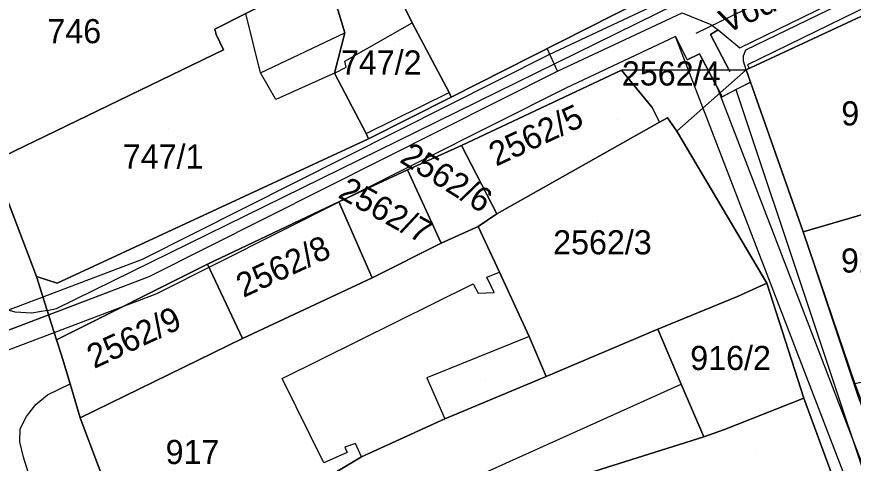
# Model space of a CAD drawing. Extents: x -263423 to -261326, y -1240067 to -1237864.
# Drawn here: x -262758.8 to -262689.3, y -1239168.4 to -1239131.3 of the extents above; entities that cross this region are included whole.
import ezdxf

# ---------------------------------------------------------------- set-up
doc = ezdxf.new("R2010")
doc.units = 0
for name, color, linetype in [('body_kn', 7, 'Continuous'), ('kladpar_druhypozemkov', 7, 'Continuous'), ('kladpar_hranice', 7, 'Continuous'), ('kladpar_parcelnecisla', 7, 'Continuous'), ('kladpar_plochy', 7, 'Continuous'), ('popisy', 7, 'Continuous'), ('tarchy_linie', 7, 'Continuous'), ('zappar_hrandruhpozemk', 7, 'Continuous')]:
    doc.layers.add(name, color=color, linetype=linetype)

msp = doc.modelspace()

# ---------------------------------------------------------------- linework, layer by layer
at = {"layer": 'body_kn'}
for p, q in [((-262725.94, -1239131.82), (-262725.94, -1239131.82)), ((-262725.94, -1239131.82), (-262725.94, -1239131.82)), ((-262742.32, -1239132.35), (-262742.32, -1239132.35)), ((-262701.18, -1239131.97), (-262701.18, -1239131.97)), ((-262700.57, -1239132.4), (-262700.57, -1239132.4)), ((-262700.57, -1239132.4), (-262700.57, -1239132.4)), ((-262742.2, -1239132.8), (-262742.2, -1239132.8)), ((-262731.54, -1239132.65), (-262731.54, -1239132.65)), ((-262704.09, -1239132.96), (-262704.09, -1239132.96)), ((-262704.09, -1239132.96), (-262704.09, -1239132.96)), ((-262702.38, -1239132.7), (-262702.38, -1239132.7)), ((-262701.19, -1239132.81), (-262701.19, -1239132.81)), ((-262698.77, -1239133.91), (-262698.77, -1239133.91)), ((-262741.6, -1239134.08), (-262741.6, -1239134.08)), ((-262741.6, -1239134.08), (-262741.6, -1239134.08)), ((-262714.76, -1239133.97), (-262714.76, -1239133.97)), ((-262714.59, -1239134.46), (-262714.59, -1239134.46)), ((-262702.11, -1239134.4), (-262702.11, -1239134.4)), ((-262698.46, -1239134.57), (-262698.46, -1239134.57)), ((-262698.26, -1239134.07), (-262698.26, -1239134.07)), ((-262731.53, -1239135), (-262731.53, -1239135)), ((-262703.14, -1239134.91), (-262703.14, -1239134.91)), ((-262698.47, -1239135.02), (-262698.47, -1239135.02)), ((-262698.12, -1239135.32), (-262698.12, -1239135.32)), ((-262738.53, -1239135.99), (-262738.53, -1239135.99)), ((-262738.53, -1239135.99), (-262738.53, -1239135.99)), ((-262732.38, -1239136), (-262732.38, -1239136)), ((-262732.38, -1239136), (-262732.38, -1239136)), ((-262731.41, -1239135.51), (-262731.41, -1239135.51)), ((-262713.89, -1239135.85), (-262713.89, -1239135.85)), ((-262713.89, -1239135.85), (-262713.89, -1239135.85)), ((-262708.57, -1239135.75), (-262708.57, -1239135.75)), ((-262708.57, -1239135.75), (-262708.57, -1239135.75)), ((-262699.58, -1239135.88), (-262699.58, -1239135.88)), ((-262699.58, -1239135.88), (-262699.58, -1239135.88)), ((-262698.23, -1239135.72), (-262698.23, -1239135.72)), ((-262698.23, -1239135.72), (-262698.23, -1239135.72)), ((-262697.98, -1239135.6), (-262697.98, -1239135.6)), ((-262697.87, -1239136.74), (-262697.87, -1239136.74)), ((-262713.19, -1239137.24), (-262713.19, -1239137.24)), ((-262700.68, -1239137.12), (-262700.68, -1239137.12)), ((-262700.68, -1239137.12), (-262700.68, -1239137.12)), ((-262699.08, -1239137.37), (-262699.08, -1239137.37)), ((-262699.08, -1239137.37), (-262699.08, -1239137.37)), ((-262722.89, -1239137.6), (-262722.89, -1239137.6)), ((-262722.71, -1239137.99), (-262722.71, -1239137.99)), ((-262700.23, -1239137.97), (-262700.23, -1239137.97)), ((-262737.25, -1239138.18), (-262737.25, -1239138.18)), ((-262706.04, -1239138.86), (-262706.04, -1239138.86)), ((-262705.43, -1239140.08), (-262705.43, -1239140.08)), ((-262705.43, -1239140.08), (-262705.43, -1239140.08)), ((-262704.77, -1239139.71), (-262704.77, -1239139.71)), ((-262703.99, -1239140.81), (-262703.99, -1239140.81)), ((-262729.76, -1239141.01), (-262729.76, -1239141.01)), ((-262729.76, -1239141.01), (-262729.76, -1239141.01)), ((-262729.58, -1239141.46), (-262729.58, -1239141.46)), ((-262721.85, -1239142.01), (-262721.85, -1239142.01)), ((-262721.85, -1239142.01), (-262721.85, -1239142.01)), ((-262728.77, -1239142.43), (-262728.77, -1239142.43)), ((-262726.33, -1239144.01), (-262726.33, -1239144.01)), ((-262726.33, -1239144.01), (-262726.33, -1239144.01)), ((-262731.37, -1239146.37), (-262731.37, -1239146.37)), ((-262732.04, -1239146.68), (-262732.04, -1239146.68)), ((-262732.04, -1239146.68), (-262732.04, -1239146.68)), ((-262732.03, -1239146.7), (-262732.03, -1239146.7)), ((-262718.93, -1239147.66), (-262718.93, -1239147.66)), ((-262720.47, -1239148.71), (-262720.47, -1239148.71)), ((-262693.54, -1239149.09), (-262693.54, -1239149.09)), ((-262693.51, -1239149.17), (-262693.51, -1239149.17)), ((-262723.55, -1239150.11), (-262723.55, -1239150.11)), ((-262748.32, -1239151.42), (-262748.32, -1239151.42)), ((-262742.94, -1239151.84), (-262742.94, -1239151.84)), ((-262742.94, -1239151.84), (-262742.94, -1239151.84)), ((-262718.71, -1239152.5), (-262718.71, -1239152.5)), ((-262757.11, -1239152.87), (-262757.11, -1239152.87)), ((-262747.77, -1239152.87), (-262747.77, -1239152.87)), ((-262729.26, -1239152.97), (-262729.26, -1239152.97)), ((-262729.26, -1239152.97), (-262729.26, -1239152.97)), ((-262719.74, -1239152.92), (-262719.74, -1239152.92)), ((-262755.41, -1239153.42), (-262755.41, -1239153.42)), ((-262720.89, -1239153.47), (-262720.89, -1239153.47)), ((-262696.53, -1239153.43), (-262696.53, -1239153.43)), ((-262747.22, -1239154.32), (-262747.22, -1239154.32)), ((-262720.47, -1239154.24), (-262720.47, -1239154.24)), ((-262719.13, -1239154.2), (-262719.13, -1239154.2)), ((-262698.96, -1239154.52), (-262698.96, -1239154.52)), ((-262698.96, -1239154.52), (-262698.96, -1239154.52)), ((-262757.5, -1239155.91), (-262757.5, -1239155.91)), ((-262756.22, -1239155.69), (-262756.22, -1239155.69)), ((-262756.22, -1239155.69), (-262756.22, -1239155.69)), ((-262755.46, -1239155.51), (-262755.46, -1239155.51)), ((-262705.56, -1239157.23), (-262705.56, -1239157.23)), ((-262755.45, -1239158.12), (-262755.45, -1239158.12)), ((-262740.03, -1239158.01), (-262740.03, -1239158.01)), ((-262716.23, -1239157.83), (-262716.23, -1239157.83)), ((-262716.23, -1239157.83), (-262716.23, -1239157.83)), ((-262755.04, -1239159.4), (-262755.04, -1239159.4)), ((-262736.74, -1239161.32), (-262736.74, -1239161.32)), ((-262724.74, -1239161.26), (-262724.74, -1239161.26)), ((-262714.84, -1239161.16), (-262714.84, -1239161.16)), ((-262754.33, -1239161.76), (-262754.33, -1239161.76)), ((-262703.63, -1239161.79), (-262703.63, -1239161.79)), ((-262756.19, -1239162.68), (-262756.19, -1239162.68)), ((-262693.44, -1239162.96), (-262693.44, -1239162.96)), ((-262757.16, -1239163.48), (-262757.16, -1239163.48)), ((-262757.94, -1239164.48), (-262757.94, -1239164.48)), ((-262753.5, -1239164.58), (-262753.5, -1239164.58)), ((-262723.23, -1239164.66), (-262723.23, -1239164.66)), ((-262723.23, -1239164.66), (-262723.23, -1239164.66)), ((-262758.47, -1239165.49), (-262758.47, -1239165.49)), ((-262700.03, -1239165.55), (-262700.03, -1239165.55)), ((-262758.49, -1239166.57), (-262758.49, -1239166.57)), ((-262701.75, -1239166.15), (-262701.75, -1239166.15)), ((-262731.53, -1239167.03), (-262731.53, -1239167.03)), ((-262730.64, -1239166.73), (-262730.64, -1239166.73)), ((-262758.2, -1239167.84), (-262758.2, -1239167.84)), ((-262731.35, -1239167.47), (-262731.35, -1239167.47)), ((-262730.16, -1239167.82), (-262730.16, -1239167.82)), ((-262730.16, -1239167.82), (-262730.16, -1239167.82)), ((-262733.28, -1239168.32), (-262733.28, -1239168.32))]:
    msp.add_line(p, q, dxfattribs=at)
at = {"layer": 'kladpar_druhypozemkov'}
for p, q in [((-262727.43, -1239133.69), (-262727.43, -1239133.69)), ((-262708.88, -1239139.86), (-262708.88, -1239139.86)), ((-262703.96, -1239139.95), (-262703.96, -1239139.95)), ((-262746.16, -1239140.62), (-262746.16, -1239140.62)), ((-262722.78, -1239144.18), (-262722.78, -1239144.18)), ((-262727.37, -1239147.03), (-262727.37, -1239147.03)), ((-262710.57, -1239148.33), (-262710.57, -1239148.33)), ((-262736.07, -1239151.03), (-262736.07, -1239151.03)), ((-262748.17, -1239156.23), (-262748.17, -1239156.23)), ((-262699.36, -1239158.22), (-262699.36, -1239158.22)), ((-262719.84, -1239161.45), (-262719.84, -1239161.45)), ((-262744.66, -1239166.02), (-262744.66, -1239166.02)), ((-262697.36, -1239167.22), (-262697.36, -1239167.22))]:
    msp.add_line(p, q, dxfattribs=at)
at = {"layer": 'kladpar_hranice'}
for points in [[(-262779.18, -1239091.51), (-262776.96, -1239097.28), (-262774.53, -1239103.7), (-262769.66, -1239117), (-262767.76, -1239123.22), (-262765.16, -1239132.17), (-262760.77, -1239143.32), (-262757.11, -1239152.87), (-262756.22, -1239155.69), (-262755.45, -1239158.12), (-262755.04, -1239159.4), (-262754.33, -1239161.76), (-262753.5, -1239164.58), (-262748.94, -1239176.69)], [(-262629.36, -1239102.72), (-262633.66, -1239104.91), (-262633.84, -1239104.59), (-262645.58, -1239110.43), (-262661.68, -1239118.15), (-262677.97, -1239126), (-262682.78, -1239128.5), (-262698.23, -1239135.72), (-262708.57, -1239135.75), (-262721.85, -1239142.01), (-262726.33, -1239144.01), (-262732.04, -1239146.68), (-262742.94, -1239151.84), (-262755.45, -1239158.12), (-262756.22, -1239155.69), (-262757.11, -1239152.87), (-262755.41, -1239153.42), (-262729.58, -1239141.46), (-262722.71, -1239137.99), (-262709.21, -1239131.16), (-262706.12, -1239129.59), (-262689.48, -1239121.49)], [(-262748.18, -1239124.47), (-262747.53, -1239123.98), (-262745.59, -1239122.3), (-262744.11, -1239121.44), (-262737.3, -1239117.72), (-262730.5, -1239114.18), (-262727.93, -1239112.84), (-262724.02, -1239110.89), (-262720.42, -1239108.81), (-262718.05, -1239113.43), (-262721.64, -1239115.26), (-262731.07, -1239120.08), (-262729.84, -1239121.88), (-262731.13, -1239122.81), (-262729.35, -1239125.45), (-262733.02, -1239127.72), (-262739.76, -1239131.07), (-262742.32, -1239132.35), (-262742.2, -1239132.8), (-262741.6, -1239134.08), (-262760.77, -1239143.32), (-262765.16, -1239132.17), (-262748.18, -1239124.47)], [(-262728.37, -1239126.87), (-262715.6, -1239120.6), (-262714.7, -1239120.17), (-262711.63, -1239118.72), (-262706.12, -1239129.59), (-262709.21, -1239131.16), (-262722.71, -1239137.99), (-262722.89, -1239137.6), (-262725.94, -1239131.82), (-262728.37, -1239126.87)], [(-262725.94, -1239131.82), (-262722.89, -1239137.6), (-262722.71, -1239137.99), (-262729.58, -1239141.46), (-262729.76, -1239141.01), (-262732.38, -1239136), (-262731.54, -1239132.65), (-262733.02, -1239127.72), (-262729.35, -1239125.45), (-262728.37, -1239126.87), (-262725.94, -1239131.82)], [(-262682.78, -1239128.5), (-262677.97, -1239126), (-262673.79, -1239135.11), (-262671.91, -1239139.28), (-262670.46, -1239142.68), (-262673.4, -1239143.32), (-262675.69, -1239143.97), (-262693.51, -1239149.17), (-262698.23, -1239135.72), (-262682.78, -1239128.5)], [(-262741.6, -1239134.08), (-262742.2, -1239132.8), (-262742.32, -1239132.35), (-262739.76, -1239131.07), (-262733.02, -1239127.72), (-262731.54, -1239132.65), (-262732.38, -1239136), (-262729.76, -1239141.01), (-262729.58, -1239141.46), (-262755.41, -1239153.42), (-262757.11, -1239152.87), (-262760.77, -1239143.32), (-262741.6, -1239134.08)], [(-262708.57, -1239135.75), (-262706.04, -1239138.86), (-262705.43, -1239140.08), (-262718.93, -1239147.66), (-262721.85, -1239142.01), (-262708.57, -1239135.75)], [(-262698.23, -1239135.72), (-262703.99, -1239140.81), (-262704.77, -1239139.71), (-262705.43, -1239140.08), (-262706.04, -1239138.86), (-262708.57, -1239135.75), (-262698.23, -1239135.72)], [(-262671.37, -1239227.18), (-262674.35, -1239218.47), (-262677.14, -1239209.96), (-262681.96, -1239195.3), (-262686.85, -1239181.15), (-262689.9, -1239172.57), (-262693.44, -1239162.96), (-262696.53, -1239153.43), (-262703.99, -1239140.81), (-262698.23, -1239135.72), (-262693.51, -1239149.17), (-262689.22, -1239161.78), (-262685.26, -1239172.29), (-262682.6, -1239181.05), (-262681.3, -1239185.21), (-262677.78, -1239195.77)], [(-262705.43, -1239140.08), (-262704.77, -1239139.71), (-262703.99, -1239140.81), (-262696.53, -1239153.43), (-262698.96, -1239154.52), (-262705.56, -1239157.23), (-262714.84, -1239161.16), (-262716.23, -1239157.83), (-262718.71, -1239152.5), (-262720.47, -1239148.71), (-262718.93, -1239147.66), (-262705.43, -1239140.08)], [(-262721.85, -1239142.01), (-262718.93, -1239147.66), (-262720.47, -1239148.71), (-262723.55, -1239150.11), (-262726.33, -1239144.01), (-262721.85, -1239142.01)], [(-262675.69, -1239143.97), (-262673.4, -1239143.32), (-262668.29, -1239156.26), (-262670.58, -1239156.85), (-262673.33, -1239157.49), (-262677.86, -1239158.66), (-262683.98, -1239160.18), (-262683.93, -1239160.63), (-262689.22, -1239161.78), (-262693.51, -1239149.17), (-262675.69, -1239143.97)], [(-262726.33, -1239144.01), (-262723.55, -1239150.11), (-262729.26, -1239152.97), (-262732.04, -1239146.68), (-262726.33, -1239144.01)], [(-262732.04, -1239146.68), (-262729.26, -1239152.97), (-262740.03, -1239158.01), (-262742.94, -1239151.84), (-262732.04, -1239146.68)], [(-262729.26, -1239152.97), (-262723.55, -1239150.11), (-262720.47, -1239148.71), (-262718.71, -1239152.5), (-262716.23, -1239157.83), (-262714.84, -1239161.16), (-262723.23, -1239164.66), (-262730.16, -1239167.82), (-262734.78, -1239170.58), (-262748.94, -1239176.69), (-262753.5, -1239164.58), (-262740.03, -1239158.01), (-262729.26, -1239152.97)], [(-262742.94, -1239151.84), (-262740.03, -1239158.01), (-262753.5, -1239164.58), (-262754.33, -1239161.76), (-262755.04, -1239159.4), (-262755.45, -1239158.12), (-262742.94, -1239151.84)], [(-262698.96, -1239154.52), (-262696.53, -1239153.43), (-262693.44, -1239162.96), (-262700.03, -1239165.55), (-262701.75, -1239166.15), (-262703.63, -1239161.79), (-262705.56, -1239157.23), (-262698.96, -1239154.52)], [(-262723.23, -1239164.66), (-262714.84, -1239161.16), (-262705.56, -1239157.23), (-262703.63, -1239161.79), (-262701.75, -1239166.15), (-262712.81, -1239169.66), (-262725.88, -1239175.47), (-262725.83, -1239175.79), (-262746.43, -1239183.54), (-262747.2, -1239181.3), (-262748.94, -1239176.69), (-262734.78, -1239170.58), (-262730.16, -1239167.82), (-262723.23, -1239164.66)], [(-262725.83, -1239175.79), (-262725.88, -1239175.47), (-262712.81, -1239169.66), (-262701.75, -1239166.15), (-262700.03, -1239165.55), (-262693.44, -1239162.96), (-262689.9, -1239172.57), (-262699.48, -1239175.41), (-262726.46, -1239184.48), (-262744.04, -1239190.58), (-262744.7, -1239188.47), (-262746.43, -1239183.54), (-262725.83, -1239175.79)]]:
    msp.add_lwpolyline(points, dxfattribs=at)
at = {"layer": 'kladpar_plochy'}
for points in [[(-262779.18, -1239091.51), (-262776.96, -1239097.28), (-262774.53, -1239103.7), (-262769.66, -1239117), (-262767.76, -1239123.22), (-262765.16, -1239132.17), (-262760.77, -1239143.32), (-262757.11, -1239152.87), (-262756.22, -1239155.69), (-262755.45, -1239158.12), (-262755.04, -1239159.4), (-262754.33, -1239161.76), (-262753.5, -1239164.58), (-262748.94, -1239176.69), (-262747.2, -1239181.3), (-262746.43, -1239183.54), (-262744.7, -1239188.47), (-262744.04, -1239190.58), (-262741.97, -1239197.36), (-262741.38, -1239199.41), (-262739.92, -1239205.16), (-262739.15, -1239207.72), (-262737.92, -1239212.45), (-262735.24, -1239223.05)], [(-262682.78, -1239128.5), (-262698.23, -1239135.72), (-262708.57, -1239135.75), (-262721.85, -1239142.01), (-262726.33, -1239144.01), (-262732.04, -1239146.68), (-262742.94, -1239151.84), (-262755.45, -1239158.12), (-262756.22, -1239155.69), (-262757.11, -1239152.87), (-262755.41, -1239153.42), (-262729.58, -1239141.46), (-262722.71, -1239137.99), (-262709.21, -1239131.16), (-262706.12, -1239129.59), (-262689.48, -1239121.49), (-262689.03, -1239121.24)], [(-262671.37, -1239227.18), (-262674.35, -1239218.47), (-262677.14, -1239209.96), (-262681.96, -1239195.3), (-262686.85, -1239181.15), (-262689.9, -1239172.57), (-262693.44, -1239162.96), (-262696.53, -1239153.43), (-262703.99, -1239140.81), (-262698.23, -1239135.72), (-262693.51, -1239149.17), (-262689.22, -1239161.78), (-262685.26, -1239172.29), (-262682.6, -1239181.05), (-262681.3, -1239185.21), (-262677.78, -1239195.77), (-262674.22, -1239206.72), (-262670.31, -1239219.32), (-262669.68, -1239219.84), (-262668.72, -1239219.55), (-262664.8, -1239231.64)]]:
    msp.add_lwpolyline(points, dxfattribs=at)
for points in [[(-262748.18, -1239124.47), (-262747.53, -1239123.98), (-262745.59, -1239122.3), (-262744.11, -1239121.44), (-262737.3, -1239117.72), (-262730.5, -1239114.18), (-262727.93, -1239112.84), (-262724.02, -1239110.89), (-262720.42, -1239108.81), (-262718.05, -1239113.43), (-262721.64, -1239115.26), (-262731.07, -1239120.08), (-262729.84, -1239121.88), (-262731.13, -1239122.81), (-262729.35, -1239125.45), (-262733.02, -1239127.72), (-262739.76, -1239131.07), (-262742.32, -1239132.35), (-262742.2, -1239132.8), (-262741.6, -1239134.08), (-262760.77, -1239143.32), (-262765.16, -1239132.17)], [(-262728.37, -1239126.87), (-262715.6, -1239120.6), (-262714.7, -1239120.17), (-262711.63, -1239118.72), (-262706.12, -1239129.59), (-262709.21, -1239131.16), (-262722.71, -1239137.99), (-262722.89, -1239137.6), (-262725.94, -1239131.82)], [(-262725.94, -1239131.82), (-262722.89, -1239137.6), (-262722.71, -1239137.99), (-262729.58, -1239141.46), (-262729.76, -1239141.01), (-262732.38, -1239136), (-262731.54, -1239132.65), (-262733.02, -1239127.72), (-262729.35, -1239125.45), (-262728.37, -1239126.87)], [(-262682.78, -1239128.5), (-262677.97, -1239126), (-262673.79, -1239135.11), (-262671.91, -1239139.28), (-262670.46, -1239142.68), (-262673.4, -1239143.32), (-262675.69, -1239143.97), (-262693.51, -1239149.17), (-262698.23, -1239135.72)], [(-262741.6, -1239134.08), (-262742.2, -1239132.8), (-262742.32, -1239132.35), (-262739.76, -1239131.07), (-262733.02, -1239127.72), (-262731.54, -1239132.65), (-262732.38, -1239136), (-262729.76, -1239141.01), (-262729.58, -1239141.46), (-262755.41, -1239153.42), (-262757.11, -1239152.87), (-262760.77, -1239143.32)], [(-262708.57, -1239135.75), (-262706.04, -1239138.86), (-262705.43, -1239140.08), (-262718.93, -1239147.66), (-262721.85, -1239142.01)], [(-262698.23, -1239135.72), (-262703.99, -1239140.81), (-262704.77, -1239139.71), (-262705.43, -1239140.08), (-262706.04, -1239138.86), (-262708.57, -1239135.75)], [(-262705.43, -1239140.08), (-262704.77, -1239139.71), (-262703.99, -1239140.81), (-262696.53, -1239153.43), (-262698.96, -1239154.52), (-262705.56, -1239157.23), (-262714.84, -1239161.16), (-262716.23, -1239157.83), (-262718.71, -1239152.5), (-262720.47, -1239148.71), (-262718.93, -1239147.66)], [(-262721.85, -1239142.01), (-262718.93, -1239147.66), (-262720.47, -1239148.71), (-262723.55, -1239150.11), (-262726.33, -1239144.01)], [(-262675.69, -1239143.97), (-262673.4, -1239143.32), (-262668.29, -1239156.26), (-262670.58, -1239156.85), (-262673.33, -1239157.49), (-262677.86, -1239158.66), (-262683.98, -1239160.18), (-262683.93, -1239160.63), (-262689.22, -1239161.78), (-262693.51, -1239149.17)], [(-262726.33, -1239144.01), (-262723.55, -1239150.11), (-262729.26, -1239152.97), (-262732.04, -1239146.68)], [(-262732.04, -1239146.68), (-262729.26, -1239152.97), (-262740.03, -1239158.01), (-262742.94, -1239151.84)], [(-262729.26, -1239152.97), (-262723.55, -1239150.11), (-262720.47, -1239148.71), (-262718.71, -1239152.5), (-262716.23, -1239157.83), (-262714.84, -1239161.16), (-262723.23, -1239164.66), (-262730.16, -1239167.82), (-262734.78, -1239170.58), (-262748.94, -1239176.69), (-262753.5, -1239164.58), (-262740.03, -1239158.01)], [(-262742.94, -1239151.84), (-262740.03, -1239158.01), (-262753.5, -1239164.58), (-262754.33, -1239161.76), (-262755.04, -1239159.4), (-262755.45, -1239158.12)], [(-262698.96, -1239154.52), (-262696.53, -1239153.43), (-262693.44, -1239162.96), (-262700.03, -1239165.55), (-262701.75, -1239166.15), (-262703.63, -1239161.79), (-262705.56, -1239157.23)], [(-262723.23, -1239164.66), (-262714.84, -1239161.16), (-262705.56, -1239157.23), (-262703.63, -1239161.79), (-262701.75, -1239166.15), (-262712.81, -1239169.66), (-262725.88, -1239175.47), (-262725.83, -1239175.79), (-262746.43, -1239183.54), (-262747.2, -1239181.3), (-262748.94, -1239176.69), (-262734.78, -1239170.58), (-262730.16, -1239167.82)], [(-262725.83, -1239175.79), (-262725.88, -1239175.47), (-262712.81, -1239169.66), (-262701.75, -1239166.15), (-262700.03, -1239165.55), (-262693.44, -1239162.96), (-262689.9, -1239172.57), (-262699.48, -1239175.41), (-262726.46, -1239184.48), (-262744.04, -1239190.58), (-262744.7, -1239188.47), (-262746.43, -1239183.54)]]:
    msp.add_lwpolyline(points, close=True, dxfattribs=at)
at = {"layer": 'tarchy_linie'}
msp.add_line((-262713.89, -1239135.85), (-262714.76, -1239133.97), dxfattribs=at)
for points in [[(-262763.27, -1239160.42), (-262763.7, -1239158.99), (-262763.72, -1239158.93), (-262764.11, -1239157.41), (-262748.32, -1239151.42), (-262714.59, -1239134.46), (-262703.59, -1239129.29), (-262701.19, -1239130.28), (-262655.8, -1239108.18), (-262613.31, -1239088.64)], [(-262702.38, -1239132.7), (-262655.11, -1239109.68), (-262612.66, -1239090.16)], [(-262765.28, -1239159.52), (-262747.77, -1239152.87), (-262713.89, -1239135.85), (-262703.55, -1239130.99), (-262701.18, -1239131.97), (-262700.57, -1239132.4), (-262698.77, -1239133.91), (-262680.77, -1239125.1), (-262676.58, -1239123.05), (-262670.7, -1239120.2), (-262667.39, -1239118.59), (-262647.37, -1239109.03), (-262644.37, -1239107.57), (-262636.24, -1239103.4), (-262621.72, -1239096.52), (-262618.29, -1239095.05), (-262614.87, -1239092.59), (-262612.18, -1239091.29)], [(-262763.72, -1239158.93), (-262747.77, -1239152.87), (-262713.89, -1239135.85), (-262703.55, -1239130.99), (-262701.18, -1239131.97), (-262700.57, -1239132.4), (-262698.77, -1239133.91), (-262680.77, -1239125.1), (-262676.58, -1239123.05), (-262670.7, -1239120.2), (-262647.37, -1239109.03), (-262644.37, -1239107.57), (-262636.24, -1239103.4), (-262621.72, -1239096.52), (-262618.29, -1239095.05), (-262614.87, -1239092.59), (-262612.18, -1239091.29)], [(-262614.07, -1239093.93), (-262617.52, -1239096.41), (-262621.05, -1239097.93), (-262635.53, -1239104.78), (-262643.69, -1239108.97), (-262646.69, -1239110.43), (-262670.02, -1239121.6), (-262675.9, -1239124.45), (-262680.09, -1239126.5), (-262698.12, -1239135.32), (-262697.98, -1239135.6), (-262698.23, -1239135.72), (-262697.87, -1239136.74), (-262700.23, -1239137.97), (-262702.11, -1239134.4), (-262703.14, -1239134.91), (-262704.09, -1239132.96), (-262713.19, -1239137.24), (-262731.37, -1239146.37), (-262732.04, -1239146.68), (-262732.03, -1239146.7), (-262747.22, -1239154.32), (-262763.27, -1239160.42)], [(-262700.57, -1239132.4), (-262701.19, -1239132.81), (-262699.58, -1239135.88)], [(-262699.58, -1239135.88), (-262701.19, -1239132.81), (-262700.57, -1239132.4)], [(-262704.09, -1239132.96), (-262703.14, -1239134.91), (-262702.11, -1239134.4), (-262700.68, -1239137.12), (-262700.23, -1239137.97), (-262699.08, -1239137.37), (-262697.87, -1239136.74), (-262693.54, -1239149.09), (-262688.95, -1239162.84), (-262685.07, -1239172.91), (-262682.6, -1239181.05), (-262681.3, -1239185.21), (-262670.31, -1239219.32), (-262669.82, -1239219.73), (-262662.93, -1239241.84)], [(-262643.64, -1239322.71), (-262648.26, -1239307.87), (-262648.46, -1239307.91), (-262660.55, -1239262.7), (-262665.57, -1239246.08), (-262667.32, -1239236.29), (-262671.09, -1239227.81), (-262678.3, -1239203.94), (-262678.78, -1239202.39), (-262688.15, -1239175.03), (-262689.78, -1239170.14), (-262704.09, -1239132.96)], [(-262700.68, -1239137.12), (-262683.2, -1239182.5), (-262662, -1239250.52), (-262657.62, -1239264.01), (-262654.44, -1239277.76), (-262640.67, -1239326.46)], [(-262699.08, -1239137.37), (-262686.68, -1239174.54), (-262681.67, -1239189.3), (-262677.2, -1239202.22), (-262659.07, -1239262.25), (-262646.92, -1239307.65), (-262641.64, -1239325.33), (-262642.4, -1239327.08)]]:
    msp.add_lwpolyline(points, dxfattribs=at)
at = {"layer": 'zappar_hrandruhpozemk'}
for p, q in [((-262731.53, -1239135), (-262725.94, -1239131.82)), ((-262738.53, -1239135.99), (-262731.54, -1239132.65)), ((-262732.38, -1239136), (-262737.25, -1239138.18)), ((-262729.76, -1239141.01), (-262722.89, -1239137.6)), ((-262755.46, -1239155.51), (-262728.77, -1239142.43)), ((-262756.22, -1239155.69), (-262755.46, -1239155.51)), ((-262716.23, -1239157.83), (-262724.74, -1239161.26)), ((-262733.28, -1239168.32), (-262736.74, -1239161.32)), ((-262724.74, -1239161.26), (-262723.23, -1239164.66)), ((-262723.17, -1239170.58), (-262703.63, -1239161.79)), ((-262748.78, -1239198.23), (-262758.2, -1239167.84))]:
    msp.add_line(p, q, dxfattribs=at)
for points in [[(-262728.77, -1239142.43), (-262700.74, -1239128.62), (-262669.95, -1239113.34)], [(-262756.22, -1239155.69), (-262757.5, -1239155.91), (-262758.89, -1239155.82), (-262760.09, -1239155.47), (-262761.09, -1239155.01), (-262761.97, -1239154.35), (-262762.83, -1239153.06), (-262764.03, -1239150.11), (-262769.28, -1239134.62), (-262775.38, -1239115.11)], [(-262698.23, -1239135.72), (-262698.47, -1239135.02), (-262698.46, -1239134.57), (-262698.26, -1239134.07), (-262678.82, -1239124.64)], [(-262737.25, -1239138.18), (-262738.53, -1239135.99), (-262739.76, -1239131.07)], [(-262732.38, -1239136), (-262731.41, -1239135.51), (-262731.53, -1239135)], [(-262736.74, -1239161.32), (-262720.89, -1239153.47), (-262720.47, -1239154.24), (-262719.13, -1239154.2), (-262719.74, -1239152.92), (-262718.71, -1239152.5)], [(-262758.2, -1239167.84), (-262758.49, -1239166.57), (-262758.47, -1239165.49), (-262757.94, -1239164.48), (-262757.16, -1239163.48), (-262756.19, -1239162.68), (-262754.33, -1239161.76)], [(-262730.16, -1239167.82), (-262730.64, -1239166.73), (-262731.53, -1239167.03), (-262731.35, -1239167.47), (-262733.28, -1239168.32)]]:
    msp.add_lwpolyline(points, dxfattribs=at)

# ---------------------------------------------------------------- texts
at = {"layer": 'kladpar_parcelnecisla'}
for s, p in [('746', (-262756.212, -1239133.52)), ('747/2', (-262731.861, -1239136.12)), ('2562/4', (-262708.548, -1239137.03)), ('918', (-262690.343, -1239140.34)), ('747/1', (-262749.955, -1239143.92)), ('2562/3', (-262714.251, -1239151.03)), ('925', (-262690.371, -1239152.54)), ('916/2', (-262702.876, -1239160.62)), ('917', (-262746.402, -1239168.42))]:
    msp.add_text(s, height=2, dxfattribs=at).set_placement(p)
for s, rotation, p in [('2562/5', 25, (-262718.98, -1239143.766)), ('2562/6', 328, (-262727.077, -1239143.327)), ('2562/7', 331, (-262732.195, -1239146.265)), ('2562/8', 25, (-262739.951, -1239154.653)), ('2562/9', 25, (-262752.33, -1239160.543))]:
    msp.add_text(s, height=2, rotation=rotation, dxfattribs=at).set_placement(p)
at = {"layer": 'popisy'}
msp.add_text('Vodná', height=2, rotation=25, dxfattribs=at).set_placement((-262699.857, -1239132.754))

doc.saveas('drawing.dxf')
